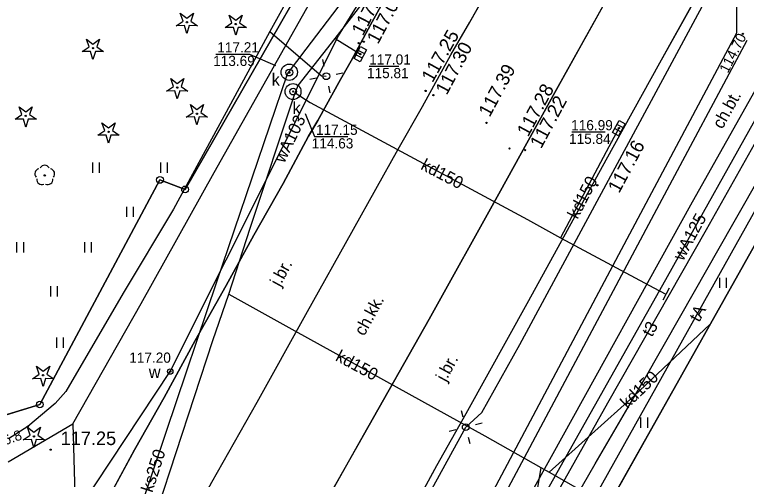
# Model space of a CAD drawing. Extents: x 6434771 to 6436222, y 5663454 to 5664782.
# Drawn here: x 6435087 to 6435141, y 5664005 to 5664039.2 of the extents above; entities that cross this region are included whole.
import ezdxf

# ---------------------------------------------------------------- set-up
doc = ezdxf.new("R2010")
doc.units = 0
for name, color, linetype in [('Warstwa 1', 7, 'Continuous'), ('Warstwa 10', 7, 'Continuous'), ('Warstwa 11', 7, 'Continuous'), ('Warstwa 12', 7, 'Continuous'), ('Warstwa 13', 7, 'Continuous'), ('Warstwa 14', 7, 'Continuous'), ('Warstwa 15', 7, 'Continuous'), ('Warstwa 19', 7, 'Continuous'), ('Warstwa 2', 7, 'Continuous'), ('Warstwa 25', 7, 'Continuous'), ('Warstwa 4', 7, 'Continuous'), ('Warstwa 5', 7, 'Continuous'), ('Warstwa 6', 7, 'Continuous'), ('Warstwa 7', 7, 'Continuous'), ('Warstwa 8', 7, 'Continuous'), ('Warstwa 9', 7, 'Continuous')]:
    doc.layers.add(name, color=color, linetype=linetype)

msp = doc.modelspace()

# ---------------------------------------------------------------- linework, layer by layer
at = {"layer": 'Warstwa 1'}
for p, q in [((6435099.605, 5664026.362), (6435119.373, 5664060.725)), ((6435099.605, 5664026.362), (6435119.373, 5664060.725)), ((6435120.043, 5663983.972), (6435155.51, 5664047.027)), ((6435120.043, 5663983.972), (6435155.51, 5664047.027)), ((6435088.902, 5664010.531), (6435097.753, 5664027.064)), ((6435088.902, 5664010.531), (6435097.753, 5664027.064)), ((6435097.753, 5664027.064), (6435099.605, 5664026.362)), ((6435097.753, 5664027.064), (6435099.605, 5664026.362)), ((6435070.884, 5664005.038), (6435088.902, 5664010.531)), ((6435070.884, 5664005.038), (6435088.902, 5664010.531))]:
    msp.add_line(p, q, dxfattribs=at)
msp.add_lwpolyline([(6435120.043, 5663983.972), (6435156.428, 5663963.391), (6435163.584, 5663977.105), (6435177.433, 5664001.679), (6435182.61, 5664011.327), (6435184.623, 5664014.883), (6435185.05, 5664014.638), (6435191.62, 5664026.099), (6435191.865, 5664026.546), (6435155.51, 5664047.027)], close=True, dxfattribs=at)
at = {"layer": 'Warstwa 10'}
for points in [[(6435098.952, 5664038.409), (6435099.454, 5664038.756), (6435099.252, 5664039.332), (6435099.737, 5664038.962), (6435100.222, 5664039.332), (6435100.02, 5664038.756), (6435100.522, 5664038.409), (6435099.912, 5664038.423), (6435099.737, 5664037.839), (6435099.562, 5664038.423)], [(6435102.554, 5664038.276), (6435103.056, 5664038.623), (6435102.854, 5664039.199), (6435103.339, 5664038.829), (6435103.824, 5664039.199), (6435103.622, 5664038.623), (6435104.124, 5664038.276), (6435103.514, 5664038.29), (6435103.339, 5664037.706), (6435103.164, 5664038.29)], [(6435092.032, 5664036.505), (6435092.534, 5664036.852), (6435092.332, 5664037.428), (6435092.817, 5664037.058), (6435093.302, 5664037.428), (6435093.1, 5664036.852), (6435093.602, 5664036.505), (6435092.992, 5664036.519), (6435092.817, 5664035.935), (6435092.642, 5664036.519)], [(6435098.248, 5664033.599), (6435098.75, 5664033.946), (6435098.548, 5664034.522), (6435099.033, 5664034.152), (6435099.518, 5664034.522), (6435099.316, 5664033.946), (6435099.818, 5664033.599), (6435099.208, 5664033.613), (6435099.033, 5664033.029), (6435098.858, 5664033.613)], [(6435087.077, 5664031.525), (6435087.579, 5664031.872), (6435087.377, 5664032.448), (6435087.862, 5664032.078), (6435088.347, 5664032.448), (6435088.145, 5664031.872), (6435088.647, 5664031.525), (6435088.037, 5664031.539), (6435087.862, 5664030.955), (6435087.687, 5664031.539)], [(6435099.693, 5664031.682), (6435100.195, 5664032.029), (6435099.993, 5664032.605), (6435100.478, 5664032.235), (6435100.963, 5664032.605), (6435100.761, 5664032.029), (6435101.263, 5664031.682), (6435100.653, 5664031.696), (6435100.478, 5664031.112), (6435100.303, 5664031.696)], [(6435093.181, 5664030.346), (6435093.683, 5664030.693), (6435093.481, 5664031.269), (6435093.966, 5664030.899), (6435094.451, 5664031.269), (6435094.249, 5664030.693), (6435094.751, 5664030.346), (6435094.141, 5664030.36), (6435093.966, 5664029.776), (6435093.791, 5664030.36)], [(6435088.359, 5664012.427), (6435088.861, 5664012.774), (6435088.659, 5664013.35), (6435089.144, 5664012.98), (6435089.629, 5664013.35), (6435089.427, 5664012.774), (6435089.929, 5664012.427), (6435089.319, 5664012.441), (6435089.144, 5664011.857), (6435088.969, 5664012.441)], [(6435087.683, 5664007.929), (6435088.185, 5664008.276), (6435087.983, 5664008.852), (6435088.468, 5664008.482), (6435088.953, 5664008.852), (6435088.751, 5664008.276), (6435089.253, 5664007.929), (6435088.643, 5664007.943), (6435088.468, 5664007.359), (6435088.293, 5664007.943)]]:
    msp.add_lwpolyline(points, close=True, dxfattribs=at)
for centre, radius in [((6435099.737, 5664038.664), 0.05), ((6435103.339, 5664038.531), 0.05), ((6435092.817, 5664036.76), 0.05), ((6435099.033, 5664033.854), 0.05), ((6435087.862, 5664031.78), 0.05), ((6435100.478, 5664031.937), 0.05), ((6435093.966, 5664030.601), 0.05), ((6435097.753, 5664027.064), 0.25), ((6435099.605, 5664026.362), 0.25), ((6435089.144, 5664012.682), 0.05), ((6435088.902, 5664010.531), 0.25), ((6435088.468, 5664008.184), 0.05)]:
    msp.add_circle(centre, radius, dxfattribs=at)
at = {"layer": 'Warstwa 11'}
msp.add_circle((6435089.262, 5664027.395), 0.05, dxfattribs=at)
for centre, start, end in [((6435089.262, 5664027.77), 30.1471, 149.8529), ((6435088.905, 5664027.511), 102.1471, 221.8529), ((6435089.619, 5664027.511), 318.1471, 77.8529), ((6435089.042, 5664027.092), 174.1471, 293.8529), ((6435089.482, 5664027.092), 246.1471, 5.8529)]:
    msp.add_arc(centre, 0.375, start, end, dxfattribs=at)
at = {"layer": 'Warstwa 12'}
for points in [[(6435141, 5664096.944), (6435140.712, 5664094.875), (6435140.541, 5664077.81), (6435140.348, 5664058.843), (6435140.244, 5664037.853), (6435131.538, 5664021.545), (6435121.662, 5664002.962), (6435115.163, 5663990.896), (6435113.532, 5663987.769), (6435105.974, 5663975.592), (6435096.975, 5663960.761), (6435093.444, 5663955.018), (6435088.979, 5663947.571), (6435088.964, 5663946.347), (6435089.697, 5663946.338), (6435089.709, 5663947.336), (6435089.904, 5663947.79), (6435099.437, 5663963.329), (6435112.073, 5663983.894), (6435114.868, 5663988.39), (6435124.041, 5664005.528), (6435134.579, 5664025.286), (6435141.037, 5664037.344)], [(6435081.671, 5663992.367), (6435091.931, 5664003.014), (6435098.512, 5664012.955), (6435110.903, 5664037.666), (6435126.121, 5664062.163), (6435134.221, 5664094.6)], [(6435106.12, 5663983.075), (6435107.565, 5663985.748), (6435113.087, 5663995.769), (6435120.289, 5664008.861), (6435121.478, 5664009.935), (6435124.28, 5664014.955), (6435135.156, 5664035.085), (6435139.765, 5664043.673), (6435142.426, 5664048.481), (6435150.718, 5664063.435), (6435157.568, 5664075.78), (6435159.378, 5664078.928)], [(6435224.731, 5664018.548), (6435218.413, 5664022.045), (6435213.172, 5664024.498), (6435208.557, 5664029.924), (6435190.727, 5664040.71), (6435157.69, 5664060.171), (6435157.207, 5664059.334), (6435153.054, 5664051.517), (6435151.743, 5664049.304), (6435148.23, 5664043.378), (6435142.623, 5664033.299), (6435134.795, 5664019.31), (6435128.562, 5664008.247), (6435120.423, 5663993.785), (6435118.121, 5663989.596)], [(6435109.341, 5664044.305), (6435105.845, 5664037.988), (6435102.962, 5664032.65), (6435098.749, 5664024.914), (6435095.047, 5664018.721), (6435090.813, 5664011.497), (6435090.025, 5664010.6), (6435088.011, 5664008.9), (6435086.601, 5664008.001)], [(6435146.875, 5664043.02), (6435136.979, 5664025.426), (6435126.578, 5664006.669), (6435121.722, 5663997.91), (6435119.111, 5663993.422), (6435111.688, 5663980.273)], [(6435149.212, 5664042.953), (6435148.715, 5664042.161), (6435147.724, 5664040.682), (6435138.007, 5664023.388), (6435130.739, 5664010.622), (6435122.322, 5663995.643), (6435122.177, 5663995.2), (6435120.128, 5663991.884), (6435118.964, 5663990.065), (6435115.925, 5663984.791), (6435114.028, 5663981.585), (6435112.282, 5663978.197), (6435112.006, 5663977.707)], [(6435151.51, 5664042.52), (6435122.16, 5663990.08), (6435119.92, 5663989.26), (6435115.83, 5663982.48), (6435115.9, 5663981.37), (6435116.01, 5663981.26), (6435116.39, 5663980.605)], [(6435105.845, 5664037.988), (6435109.655, 5664034.736), (6435110.014, 5664034.695)]]:
    msp.add_lwpolyline(points, dxfattribs=at)
at = {"layer": 'Warstwa 14'}
for p, q in [((6435113.183, 5664035.427), (6435115.353, 5664035.427)), ((6435128.096, 5664030.592), (6435130.559, 5664030.592))]:
    msp.add_line(p, q, dxfattribs=at)
for points in [[(6435101.87, 5664036.322), (6435104.343, 5664036.322), (6435106.279, 5664035.476)], [(6435108.457, 5664031.946), (6435109.134, 5664030.253), (6435111.607, 5664030.253)]]:
    msp.add_lwpolyline(points, dxfattribs=at)
for centre in [(6435140.707, 5664037.808), (6435112.523, 5664036.32), (6435107.287, 5664034.962), (6435107.57, 5664033.566), (6435131.577, 5664030.877), (6435088.011, 5664008.9)]:
    msp.add_circle(centre, 0.045, dxfattribs=at)
at = {"layer": 'Warstwa 15'}
for centre, radius in [((6435107.281, 5664034.991), 0.6), ((6435107.564, 5664033.564), 0.584)]:
    msp.add_circle(centre, radius, dxfattribs=at)
at = {"layer": 'Warstwa 19'}
for p, q in [((6435134.156, 5664019.111), (6435135.042, 5664018.648)), ((6435135.274, 5664019.091), (6435134.81, 5664018.204))]:
    msp.add_line(p, q, dxfattribs=at)
at = {"layer": 'Warstwa 2'}
for centre in [(6435110.014, 5664034.695), (6435120.289, 5664008.861)]:
    msp.add_circle(centre, 0.25, dxfattribs=at)
at = {"layer": 'Warstwa 25'}
for centre in [(6435112.393, 5664037.133), (6435112.773, 5664037.238), (6435117.329, 5664033.612), (6435117.905, 5664033.296), (6435121.823, 5664031.257), (6435123.516, 5664029.379), (6435124.672, 5664029.254), (6435129.987, 5664026.668), (6435089.697, 5664007.202)]:
    msp.add_circle(centre, 0.045, dxfattribs=at)
at = {"layer": 'Warstwa 4'}
for p, q in [((6435112.22, 5664036.282), (6435112.663, 5664036.049)), ((6435112.383, 5664036.591), (6435112.826, 5664036.358)), ((6435131.274, 5664030.844), (6435131.711, 5664030.603)), ((6435131.443, 5664031.151), (6435131.88, 5664030.91))]:
    msp.add_line(p, q, dxfattribs=at)
for points in [[(6435112.069, 5664035.994), (6435112.535, 5664036.879), (6435112.977, 5664036.646), (6435112.511, 5664035.761)], [(6435131.117, 5664030.56), (6435131.599, 5664031.436), (6435132.037, 5664031.194), (6435131.555, 5664030.318)]]:
    msp.add_lwpolyline(points, close=True, dxfattribs=at)
for points in [[(6435109.864, 5664035.43), (6435109.763, 5664035.92)], [(6435109.279, 5664034.545), (6435108.789, 5664034.444)], [(6435110.749, 5664034.845), (6435111.239, 5664034.946)], [(6435110.164, 5664033.96), (6435110.265, 5664033.47)], [(6435120.101, 5664009.587), (6435119.976, 5664010.071)], [(6435121.015, 5664009.049), (6435121.499, 5664009.174)], [(6435119.563, 5664008.673), (6435119.079, 5664008.548)], [(6435120.477, 5664008.135), (6435120.602, 5664007.651)]]:
    msp.add_lwpolyline(points, dxfattribs=at)
for centre, radius in [((6435107.287, 5664034.962), 0.25), ((6435107.57, 5664033.566), 0.25), ((6435098.512, 5664012.955), 0.2)]:
    msp.add_circle(centre, radius, dxfattribs=at)
at = {"layer": 'Warstwa 5'}
for p, q in [((6435120.043, 5663983.972), (6435155.226, 5664046.522)), ((6435101.739, 5664027.618), (6435109.045, 5664040.536)), ((6435139.964, 5664023.8), (6435147.085, 5664036.269)), ((6435092.809, 5664027.583), (6435092.809, 5664028.333)), ((6435093.309, 5664027.583), (6435093.309, 5664028.333)), ((6435097.809, 5664027.583), (6435097.809, 5664028.333)), ((6435098.309, 5664027.583), (6435098.309, 5664028.333)), ((6435096.376, 5664017.961), (6435101.739, 5664027.618)), ((6435095.309, 5664024.333), (6435095.309, 5664025.083)), ((6435095.809, 5664024.333), (6435095.809, 5664025.083)), ((6435136.139, 5664017.087), (6435139.964, 5664023.8)), ((6435087.214, 5664021.729), (6435087.214, 5664022.479)), ((6435087.714, 5664021.729), (6435087.714, 5664022.479)), ((6435092.214, 5664021.729), (6435092.214, 5664022.479)), ((6435092.714, 5664021.729), (6435092.714, 5664022.479)), ((6435139.006, 5664019.112), (6435139.006, 5664019.862)), ((6435139.506, 5664019.112), (6435139.506, 5664019.862)), ((6435089.714, 5664018.479), (6435089.714, 5664019.229)), ((6435090.214, 5664018.479), (6435090.214, 5664019.229)), ((6435091.334, 5664009.095), (6435096.376, 5664017.961)), ((6435133.432, 5664012.341), (6435136.139, 5664017.087)), ((6435090.144, 5664014.711), (6435090.144, 5664015.461)), ((6435090.644, 5664014.711), (6435090.644, 5664015.461)), ((6435129.825, 5664006.169), (6435133.432, 5664012.341)), ((6435133.197, 5664008.818), (6435133.197, 5664009.568)), ((6435133.697, 5664008.818), (6435133.697, 5664009.568)), ((6435086.577, 5664006.3), (6435091.334, 5664009.095)), ((6435124.003, 5663996.119), (6435129.825, 5664006.169))]:
    msp.add_line(p, q, dxfattribs=at)
at = {"layer": 'Warstwa 6'}
for points in [[(6435129.873, 5664079.629), (6435119.373, 5664060.725), (6435099.605, 5664026.362), (6435097.753, 5664027.064), (6435088.902, 5664010.531), (6435070.884, 5664005.038), (6435120.043, 5663983.972), (6435155.51, 5664047.027), (6435155.004, 5664047.313), (6435158.518, 5664053.401), (6435174.552, 5664081.758), (6435178.047, 5664087.926), (6435171.553, 5664091.735), (6435147.074, 5664105.982), (6435151.062, 5664159.407), (6435151.966, 5664163.866), (6435155.042, 5664172.61), (6435129.333, 5664159.69), (6435132.379, 5664160.093), (6435134.434, 5664158.918), (6435135.019, 5664155.141), (6435133.231, 5664121.51)], [(6435070.884, 5664005.038), (6435088.902, 5664010.531), (6435097.753, 5664027.064), (6435099.605, 5664026.362), (6435119.373, 5664060.725), (6435129.873, 5664079.629), (6435133.231, 5664121.51), (6435135.019, 5664155.141), (6435134.434, 5664158.918), (6435132.379, 5664160.093), (6435129.333, 5664159.69), (6435091.915, 5664143.622), (6435051.916, 5664125.895), (6435013.331, 5664108.431), (6434975.929, 5664092.123), (6434957.472, 5664084.246), (6434956.877, 5664081.353), (6434957.736, 5664068.872), (6435011.285, 5664038.642)], [(6435199.848, 5664006.908), (6435203.587, 5664013.424), (6435194.279, 5664018.616), (6435196.865, 5664023.165), (6435191.62, 5664026.099), (6435191.865, 5664026.546), (6435192.352, 5664026.24), (6435195.867, 5664032.418), (6435158.518, 5664053.401), (6435155.004, 5664047.313), (6435155.51, 5664047.027), (6435120.043, 5663983.972), (6435156.428, 5663963.391), (6435163.584, 5663977.105), (6435164.19, 5663976.758), (6435185.403, 5664014.833)]]:
    msp.add_lwpolyline(points, close=True, dxfattribs=at)
for points in [[(6435106.404, 5663984.988), (6435110.448, 5663992.177), (6435113.316, 5663997.164), (6435118.168, 5664006.04), (6435120.329, 5664009.862), (6435124.951, 5664018.189), (6435130.643, 5664028.537), (6435134.593, 5664035.675), (6435137.587, 5664041.057), (6435141.31, 5664047.824), (6435144.075, 5664052.744), (6435155.202, 5664073.111), (6435159.665, 5664081.241), (6435160.076, 5664082.054)], [(6435097.569, 5663997.785), (6435098.72, 5663999.627), (6435101.583, 5664004.817), (6435104.93, 5664010.705), (6435108.516, 5664017.164), (6435112.022, 5664023.447), (6435115.3, 5664029.335), (6435117.104, 5664032.471), (6435119.189, 5664036.273), (6435120.599, 5664038.667), (6435123.888, 5664044.565), (6435125.652, 5664047.63), (6435125.957, 5664048.079), (6435126.297, 5664048.529), (6435126.579, 5664048.824), (6435126.804, 5664049.031)], [(6435132.949, 5664044.528), (6435132.269, 5664043.149), (6435131.086, 5664041.095), (6435126.99, 5664033.71), (6435122.723, 5664026.029), (6435117.592, 5664016.801), (6435112.759, 5664008.266), (6435106.857, 5663997.88), (6435105.411, 5663995.243), (6435102.353, 5663989.827), (6435101.728, 5663988.839), (6435101.386, 5663988.212), (6435101.077, 5663987.712)], [(6435114.286, 5664040.322), (6435113.273, 5664038.466), (6435112.551, 5664037.158), (6435111.836, 5664035.839), (6435111.069, 5664034.451), (6435109.378, 5664031.425), (6435108.707, 5664030.272), (6435106.822, 5664026.796), (6435104.666, 5664022.99), (6435102.644, 5664019.293), (6435100.339, 5664015.247), (6435098.067, 5664011.044), (6435095.876, 5664007.184), (6435093.49, 5664002.796), (6435092.292, 5664000.589)]]:
    msp.add_lwpolyline(points, dxfattribs=at)
for centre in [(6435112.523, 5664036.32), (6435107.287, 5664034.962), (6435107.57, 5664033.566), (6435131.577, 5664030.877), (6435098.512, 5664012.955)]:
    msp.add_circle(centre, 0.045, dxfattribs=at)
at = {"layer": 'Warstwa 7'}
for points in [[(6435092.121, 5663990.708), (6435092.403, 5663991.369), (6435093.574, 5663994.694), (6435098.233, 5664008.57), (6435101.942, 5664019.568), (6435107.154, 5664034.87), (6435108.538, 5664036.696), (6435116.475, 5664047.121), (6435124.79, 5664058.05), (6435134.855, 5664071.273), (6435135.382, 5664071.777)], [(6435092.414, 5663987.68), (6435092.821, 5663988.501), (6435093.971, 5663991.963), (6435097.602, 5664002.871), (6435101.656, 5664015.23), (6435102.82, 5664018.639), (6435104.402, 5664023.509), (6435107.708, 5664033.476), (6435107.951, 5664034), (6435110.663, 5664037.465), (6435114.175, 5664042.002), (6435120.919, 5664050.564), (6435128.199, 5664059.938), (6435130.294, 5664062.59), (6435136.892, 5664070.999)], [(6435110.663, 5664037.465), (6435112.523, 5664036.32)], [(6435107.708, 5664033.476), (6435108.822, 5664032.758), (6435124.832, 5664024.137), (6435127.263, 5664022.81)], [(6435131.577, 5664030.877), (6435130.642, 5664029.135), (6435127.263, 5664022.81)], [(6435127.263, 5664022.81), (6435134.156, 5664019.111)], [(6435102.82, 5664018.639), (6435107.684, 5664015.958), (6435121.695, 5664008.229), (6435125.833, 5664005.879)], [(6435126.446, 5664005.542), (6435132.678, 5664011.154), (6435138.301, 5664016.436)], [(6435125.833, 5664005.879), (6435124.127, 5663995.644), (6435123.117, 5663989.445)], [(6435125.833, 5664005.879), (6435126.446, 5664005.542)], [(6435126.446, 5664005.542), (6435130.781, 5664003.068)]]:
    msp.add_lwpolyline(points, dxfattribs=at)
at = {"layer": 'Warstwa 8'}
for p, q in [((6435120.599, 5664038.667), (6435123.888, 5664044.565)), ((6435126.99, 5664033.71), (6435131.086, 5664041.095)), ((6435134.593, 5664035.675), (6435137.587, 5664041.057)), ((6435113.273, 5664038.466), (6435114.286, 5664040.322)), ((6435112.551, 5664037.158), (6435113.273, 5664038.466)), ((6435119.189, 5664036.273), (6435120.599, 5664038.667)), ((6435111.836, 5664035.839), (6435112.551, 5664037.158)), ((6435117.104, 5664032.471), (6435119.189, 5664036.273)), ((6435111.069, 5664034.451), (6435111.836, 5664035.839)), ((6435130.643, 5664028.537), (6435134.593, 5664035.675)), ((6435109.378, 5664031.425), (6435111.069, 5664034.451)), ((6435122.723, 5664026.029), (6435126.99, 5664033.71)), ((6435115.3, 5664029.335), (6435117.104, 5664032.471)), ((6435108.707, 5664030.272), (6435109.378, 5664031.425)), ((6435106.822, 5664026.796), (6435108.707, 5664030.272)), ((6435112.022, 5664023.447), (6435115.3, 5664029.335)), ((6435124.951, 5664018.189), (6435130.643, 5664028.537)), ((6435104.666, 5664022.99), (6435106.822, 5664026.796)), ((6435117.592, 5664016.801), (6435122.723, 5664026.029)), ((6435108.516, 5664017.164), (6435112.022, 5664023.447)), ((6435102.644, 5664019.293), (6435104.666, 5664022.99)), ((6435100.339, 5664015.247), (6435102.644, 5664019.293)), ((6435120.329, 5664009.862), (6435124.951, 5664018.189)), ((6435104.93, 5664010.705), (6435108.516, 5664017.164)), ((6435112.759, 5664008.266), (6435117.592, 5664016.801)), ((6435098.067, 5664011.044), (6435100.339, 5664015.247)), ((6435095.876, 5664007.184), (6435098.067, 5664011.044)), ((6435101.583, 5664004.817), (6435104.93, 5664010.705)), ((6435118.168, 5664006.04), (6435120.329, 5664009.862)), ((6435106.857, 5663997.88), (6435112.759, 5664008.266)), ((6435093.541, 5664002.889), (6435095.876, 5664007.184)), ((6435113.316, 5663997.164), (6435118.168, 5664006.04))]:
    msp.add_line(p, q, dxfattribs=at)
at = {"layer": 'Warstwa 9'}
for p, q in [((6435120.599, 5664038.667), (6435123.888, 5664044.565)), ((6435126.99, 5664033.71), (6435131.086, 5664041.095)), ((6435134.593, 5664035.675), (6435137.587, 5664041.057)), ((6435101.739, 5664027.618), (6435109.045, 5664040.536)), ((6435113.273, 5664038.466), (6435114.286, 5664040.322)), ((6435112.551, 5664037.158), (6435113.273, 5664038.466)), ((6435119.189, 5664036.273), (6435120.599, 5664038.667)), ((6435111.836, 5664035.839), (6435112.551, 5664037.158)), ((6435117.104, 5664032.471), (6435119.189, 5664036.273)), ((6435139.964, 5664023.8), (6435147.085, 5664036.269)), ((6435111.069, 5664034.451), (6435111.836, 5664035.839)), ((6435130.643, 5664028.537), (6435134.593, 5664035.675)), ((6435109.378, 5664031.425), (6435111.069, 5664034.451)), ((6435122.723, 5664026.029), (6435126.99, 5664033.71)), ((6435115.3, 5664029.335), (6435117.104, 5664032.471)), ((6435108.707, 5664030.272), (6435109.378, 5664031.425)), ((6435106.822, 5664026.796), (6435108.707, 5664030.272)), ((6435112.022, 5664023.447), (6435115.3, 5664029.335)), ((6435124.951, 5664018.189), (6435130.643, 5664028.537)), ((6435096.376, 5664017.961), (6435101.739, 5664027.618)), ((6435104.666, 5664022.99), (6435106.822, 5664026.796)), ((6435117.592, 5664016.801), (6435122.723, 5664026.029)), ((6435136.139, 5664017.087), (6435139.964, 5664023.8)), ((6435108.516, 5664017.164), (6435112.022, 5664023.447)), ((6435102.644, 5664019.293), (6435104.666, 5664022.99)), ((6435100.339, 5664015.247), (6435102.644, 5664019.293)), ((6435091.334, 5664009.095), (6435096.376, 5664017.961)), ((6435120.329, 5664009.862), (6435124.951, 5664018.189)), ((6435104.93, 5664010.705), (6435108.516, 5664017.164)), ((6435112.759, 5664008.266), (6435117.592, 5664016.801)), ((6435133.432, 5664012.341), (6435136.139, 5664017.087)), ((6435098.067, 5664011.044), (6435100.339, 5664015.247)), ((6435129.825, 5664006.169), (6435133.432, 5664012.341)), ((6435095.876, 5664007.184), (6435098.067, 5664011.044)), ((6435101.583, 5664004.817), (6435104.93, 5664010.705)), ((6435118.168, 5664006.04), (6435120.329, 5664009.862)), ((6435086.577, 5664006.3), (6435091.334, 5664009.095)), ((6435091.334, 5664009.095), (6435091.492, 5664003.929)), ((6435091.334, 5664009.095), (6435091.492, 5664003.929)), ((6435106.857, 5663997.88), (6435112.759, 5664008.266)), ((6435093.541, 5664002.889), (6435095.876, 5664007.184)), ((6435113.316, 5663997.164), (6435118.168, 5664006.04)), ((6435124.003, 5663996.119), (6435129.825, 5664006.169))]:
    msp.add_line(p, q, dxfattribs=at)

# ---------------------------------------------------------------- texts
at = {"layer": 'Warstwa 13'}
for s, rotation, p in [('wA103', 64.0624, (6435106.911, 5664028.245)), ('wA125', 61.4612, (6435136.3, 5664021.043)), ('tA', 60.7622, (6435137.484, 5664016.537)), ('t3', 61.0372, (6435134.009, 5664015.444))]:
    msp.add_text(s, height=0.9, rotation=rotation, dxfattribs=at).set_placement(p)
at = {"layer": 'Warstwa 14'}
for s, rotation, p in [('114.70', 63.0254, (6435139.607, 5664034.87)), ('116.8', 19.0967, (6435085.281, 5664007.154))]:
    msp.add_text(s, height=0.75, rotation=rotation, dxfattribs=at).set_placement(p)
for s, p in [('113.69', (6435101.675, 5664035.447)), ('115.81', (6435113.012, 5664034.552)), ('115.84', (6435127.902, 5664029.716)), ('114.63', (6435108.939, 5664029.378))]:
    msp.add_text(s, height=0.75, dxfattribs=at).set_placement(p)
at = {"layer": 'Warstwa 25'}
for s, rotation, p in [('117.16', 62.4982, (6435112.709, 5664037.609)), ('117.03', 62.0513, (6435113.824, 5664036.996)), ('117.25', 60.7908, (6435117.845, 5664034.172)), ('117.30', 61.9539, (6435118.889, 5664033.252)), ('117.39', 61.6388, (6435122.052, 5664031.632)), ('117.28', 61.6388, (6435124.885, 5664030.18)), ('117.22', 61.6388, (6435125.844, 5664029.306)), ('117.16', 61.8794, (6435131.591, 5664026.024))]:
    msp.add_text(s, height=1, rotation=rotation, dxfattribs=at).set_placement(p)
msp.add_text('117.25', height=1, dxfattribs=at).set_placement((6435090.435, 5664007.54))
at = {"layer": 'Warstwa 5'}
for s, p in [('k', (6435105.988, 5664034.005)), ('k', (6435107.524, 5664031.903)), ('w', (6435096.93, 5664012.478))]:
    msp.add_text(s, height=0.9, dxfattribs=at).set_placement(p)
at = {"layer": 'Warstwa 6'}
for s, p in [('117.21', (6435101.977, 5664036.447)), ('117.01', (6435113.175, 5664035.552)), ('116.99', (6435128.06, 5664030.716)), ('117.15', (6435109.253, 5664030.378)), ('117.20', (6435095.49, 5664013.604))]:
    msp.add_text(s, height=0.75, dxfattribs=at).set_placement(p)
at = {"layer": 'Warstwa 7'}
for s, rotation, p in [('kd150', 332.39, (6435116.904, 5664027.876)), ('kd150', 62.5785, (6435128.53, 5664024.118)), ('kd150', 331.8113, (6435110.626, 5664013.802)), ('kd150', 43.9, (6435132.206, 5664010.174)), ('ks250', 72.1297, (6435097.191, 5664003.999))]:
    msp.add_text(s, height=0.9, rotation=rotation, dxfattribs=at).set_placement(p)
at = {"layer": 'Warstwa 8'}
for p in [(6435106.594, 5664019.15), (6435118.818, 5664012.151)]:
    msp.add_text('j.br.', height=0.9, rotation=61.5242, dxfattribs=at).set_placement(p)
at = {"layer": 'Warstwa 9'}
for s, rotation, p in [('ch.bt.', 60.9627, (6435139.197, 5664030.75)), ('ch.kk.', 61.3752, (6435112.804, 5664015.517))]:
    msp.add_text(s, height=0.9, rotation=rotation, dxfattribs=at).set_placement(p)

doc.saveas('drawing.dxf')
